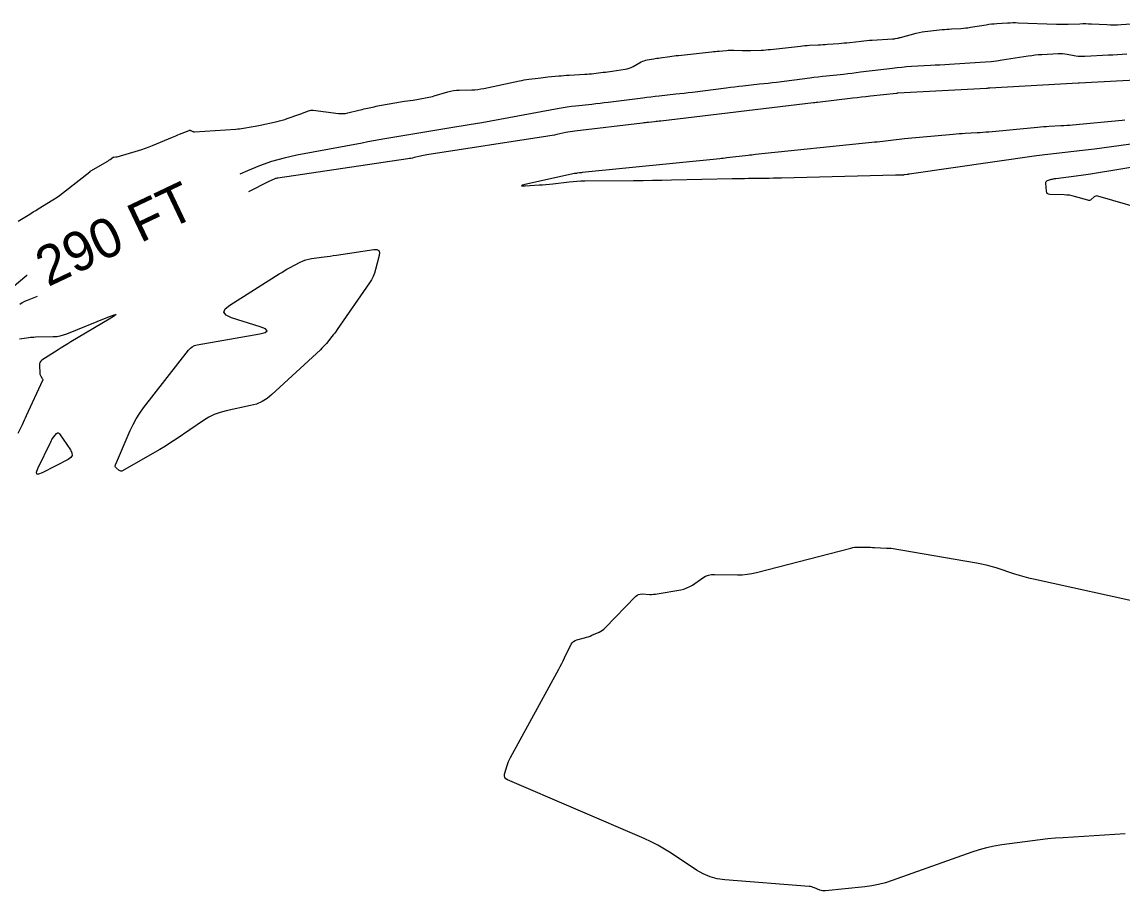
# Model space of a CAD drawing. Extents: x 1768942 to 1774819, y 723037 to 732099.
# Drawn here: x 1770610.2 to 1770778.4, y 731734 to 731866.8 of the extents above; entities that cross this region are included whole.
import ezdxf

# ---------------------------------------------------------------- set-up
doc = ezdxf.new("R2010")
doc.units = 0
doc.layers.add('R_Contour Annot', color=7, linetype='Continuous')
doc.layers.add('R_Contours', color=7, linetype='Continuous')

msp = doc.modelspace()

# ---------------------------------------------------------------- linework, layer by layer
at = {"layer": 'R_Contours'}
for points in [[(1770609.66, 731836.31), (1770611.19, 731837.26), (1770611.57, 731837.5), (1770611.95, 731837.74), (1770612.33, 731837.98), (1770612.71, 731838.22), (1770614.95, 731839.61), (1770615.44, 731839.92), (1770615.93, 731840.26), (1770616.4, 731840.6), (1770616.87, 731840.96), (1770620.59, 731843.89), (1770620.61, 731843.9), (1770620.62, 731843.91), (1770620.63, 731843.92), (1770620.64, 731843.94), (1770620.7, 731843.98), (1770620.71, 731844), (1770620.72, 731844.01), (1770620.74, 731844.02), (1770620.75, 731844.03), (1770623.32, 731845.51), (1770623.41, 731845.57), (1770623.5, 731845.63), (1770623.59, 731845.69), (1770623.67, 731845.75), (1770624.17, 731846.13), (1770624.18, 731846.14), (1770624.18, 731846.14), (1770624.19, 731846.14), (1770624.19, 731846.14), (1770624.22, 731846.13), (1770624.23, 731846.13), (1770624.23, 731846.13), (1770624.24, 731846.13), (1770624.25, 731846.13), (1770624.56, 731846.14), (1770624.62, 731846.14), (1770624.67, 731846.15), (1770624.72, 731846.16), (1770624.78, 731846.17), (1770628, 731847.13), (1770628.55, 731847.3), (1770629.09, 731847.49), (1770629.64, 731847.69), (1770630.17, 731847.9), (1770633.2, 731849.17), (1770633.47, 731849.28), (1770633.74, 731849.39), (1770634.01, 731849.5), (1770634.28, 731849.61), (1770635.77, 731850.19), (1770635.83, 731850.21), (1770635.9, 731850.21), (1770635.97, 731850.2), (1770636.03, 731850.18), (1770636.3, 731850.05), (1770636.36, 731850.02), (1770636.43, 731850), (1770636.5, 731850), (1770636.57, 731850), (1770642.87, 731850.41), (1770643.17, 731850.43), (1770643.46, 731850.46), (1770643.76, 731850.5), (1770644.05, 731850.54), (1770645.23, 731850.74), (1770645.52, 731850.79), (1770645.82, 731850.84), (1770646.11, 731850.9), (1770646.4, 731850.96), (1770649.2, 731851.57), (1770649.58, 731851.66), (1770649.97, 731851.76), (1770650.35, 731851.87), (1770650.73, 731852), (1770652.64, 731852.67), (1770652.81, 731852.73), (1770652.98, 731852.79), (1770653.16, 731852.86), (1770653.33, 731852.92), (1770654.01, 731853.19), (1770654.19, 731853.25), (1770654.36, 731853.28), (1770654.54, 731853.29), (1770654.72, 731853.28), (1770658.55, 731852.79), (1770658.92, 731852.76), (1770659.29, 731852.76), (1770659.65, 731852.8), (1770660.02, 731852.87), (1770661.67, 731853.28), (1770661.93, 731853.34), (1770662.19, 731853.41), (1770662.46, 731853.47), (1770662.72, 731853.53), (1770663.78, 731853.76), (1770664.04, 731853.82), (1770664.31, 731853.88), (1770664.57, 731853.93), (1770664.84, 731853.98), (1770667.46, 731854.47), (1770667.76, 731854.53), (1770668.06, 731854.58), (1770668.37, 731854.63), (1770668.67, 731854.67), (1770669.97, 731854.84), (1770670.24, 731854.88), (1770670.51, 731854.92), (1770670.78, 731854.96), (1770671.04, 731855.01), (1770672.11, 731855.21), (1770672.38, 731855.26), (1770672.65, 731855.32), (1770672.91, 731855.39), (1770673.17, 731855.46), (1770675.25, 731856.07), (1770675.68, 731856.19), (1770676.12, 731856.27), (1770676.57, 731856.33), (1770677.02, 731856.35), (1770678.93, 731856.4), (1770679.4, 731856.42), (1770679.86, 731856.46), (1770680.32, 731856.53), (1770680.79, 731856.61), (1770686.22, 731857.76), (1770686.57, 731857.84), (1770686.93, 731857.9), (1770687.29, 731857.96), (1770687.65, 731858.01), (1770689.09, 731858.19), (1770689.45, 731858.24), (1770689.82, 731858.28), (1770690.18, 731858.32), (1770690.54, 731858.36), (1770692.2, 731858.52), (1770692.6, 731858.56), (1770693, 731858.59), (1770693.4, 731858.62), (1770693.8, 731858.65), (1770696.18, 731858.78), (1770696.53, 731858.8), (1770696.88, 731858.83), (1770697.23, 731858.86), (1770697.58, 731858.9), (1770698.98, 731859.07), (1770699.33, 731859.11), (1770699.67, 731859.15), (1770700.02, 731859.2), (1770700.37, 731859.25), (1770702.36, 731859.54), (1770702.67, 731859.6), (1770702.98, 731859.69), (1770703.27, 731859.8), (1770703.56, 731859.95), (1770704.82, 731860.65), (1770705.04, 731860.76), (1770705.26, 731860.85), (1770705.5, 731860.92), (1770705.74, 731860.97), (1770706.71, 731861.14), (1770706.95, 731861.18), (1770707.2, 731861.22), (1770707.44, 731861.25), (1770707.69, 731861.29), (1770709.16, 731861.5), (1770709.49, 731861.54), (1770709.82, 731861.58), (1770710.15, 731861.62), (1770710.48, 731861.66), (1770715.56, 731862.21), (1770715.85, 731862.24), (1770716.13, 731862.27), (1770716.41, 731862.3), (1770716.69, 731862.32), (1770717.82, 731862.42), (1770718.1, 731862.45), (1770718.38, 731862.46), (1770718.66, 731862.46), (1770718.95, 731862.45), (1770720.27, 731862.4), (1770720.59, 731862.39), (1770720.9, 731862.39), (1770721.22, 731862.4), (1770721.53, 731862.4), (1770723.11, 731862.47), (1770723.48, 731862.48), (1770723.85, 731862.51), (1770724.22, 731862.54), (1770724.58, 731862.58), (1770729.12, 731863.09), (1770729.46, 731863.13), (1770729.8, 731863.16), (1770730.15, 731863.18), (1770730.49, 731863.2), (1770731.86, 731863.26), (1770732.21, 731863.28), (1770732.55, 731863.3), (1770732.9, 731863.32), (1770733.24, 731863.35), (1770735.01, 731863.49), (1770735.42, 731863.52), (1770735.83, 731863.56), (1770736.24, 731863.6), (1770736.65, 731863.64), (1770738.4, 731863.85), (1770738.82, 731863.9), (1770739.25, 731863.94), (1770739.68, 731863.97), (1770740.11, 731864), (1770743.18, 731864.18), (1770743.29, 731864.18), (1770743.39, 731864.2), (1770743.49, 731864.21), (1770743.59, 731864.23), (1770743.99, 731864.3), (1770744.09, 731864.32), (1770744.19, 731864.35), (1770744.29, 731864.37), (1770744.39, 731864.4), (1770746.82, 731865.05), (1770747.26, 731865.16), (1770747.71, 731865.25), (1770748.15, 731865.32), (1770748.6, 731865.37), (1770750.78, 731865.59), (1770751.14, 731865.63), (1770751.5, 731865.66), (1770751.85, 731865.68), (1770752.21, 731865.7), (1770753.65, 731865.79), (1770754.01, 731865.81), (1770754.37, 731865.85), (1770754.72, 731865.89), (1770755.08, 731865.95), (1770757.48, 731866.35), (1770757.89, 731866.41), (1770758.3, 731866.46), (1770758.71, 731866.5), (1770759.12, 731866.53), (1770760.77, 731866.63), (1770761.18, 731866.65), (1770761.59, 731866.66), (1770762, 731866.66), (1770762.41, 731866.65), (1770768.26, 731866.44), (1770768.7, 731866.43), (1770769.15, 731866.42), (1770769.59, 731866.43), (1770770.04, 731866.44), (1770771.81, 731866.5), (1770772.26, 731866.51), (1770772.7, 731866.51), (1770773.14, 731866.5), (1770773.59, 731866.48), (1770775.95, 731866.37), (1770776.49, 731866.35), (1770777.03, 731866.34), (1770777.57, 731866.35), (1770778.11, 731866.38), (1770784.28, 731866.76)], [(1770779, 731861.83), (1770778.29, 731861.79), (1770777.58, 731861.75), (1770776.87, 731861.71), (1770776.16, 731861.67), (1770772.58, 731861.47), (1770772.24, 731861.47), (1770771.89, 731861.48), (1770771.55, 731861.51), (1770771.21, 731861.56), (1770769.85, 731861.8), (1770769.51, 731861.85), (1770769.16, 731861.88), (1770768.82, 731861.89), (1770768.47, 731861.89), (1770766.02, 731861.75), (1770765.49, 731861.72), (1770764.97, 731861.67), (1770764.45, 731861.61), (1770763.93, 731861.53), (1770759.93, 731860.91), (1770759.09, 731860.79), (1770758.25, 731860.69), (1770757.41, 731860.61), (1770756.56, 731860.55), (1770751.88, 731860.26), (1770751.16, 731860.22), (1770750.43, 731860.18), (1770749.7, 731860.14), (1770748.98, 731860.1), (1770746.07, 731859.94), (1770745.34, 731859.89), (1770744.62, 731859.83), (1770743.89, 731859.76), (1770743.17, 731859.68), (1770738.28, 731859.07), (1770737.64, 731858.99), (1770737, 731858.91), (1770736.35, 731858.84), (1770735.71, 731858.76), (1770733.13, 731858.48), (1770732.49, 731858.41), (1770731.84, 731858.33), (1770731.2, 731858.26), (1770730.56, 731858.18), (1770725.45, 731857.54), (1770724.82, 731857.46), (1770724.18, 731857.38), (1770723.54, 731857.31), (1770722.9, 731857.24), (1770720.35, 731856.96), (1770719.71, 731856.88), (1770719.07, 731856.81), (1770718.43, 731856.73), (1770717.79, 731856.65), (1770712.62, 731856), (1770711.99, 731855.93), (1770711.35, 731855.85), (1770710.72, 731855.78), (1770710.09, 731855.71), (1770707.56, 731855.43), (1770706.92, 731855.36), (1770706.29, 731855.29), (1770705.66, 731855.21), (1770705.03, 731855.13), (1770699.78, 731854.47), (1770699.15, 731854.39), (1770698.52, 731854.32), (1770697.9, 731854.25), (1770697.27, 731854.18), (1770694.76, 731853.9), (1770694.14, 731853.83), (1770693.51, 731853.74), (1770692.89, 731853.65), (1770692.27, 731853.54), (1770680.45, 731851.38), (1770679.5, 731851.21), (1770678.54, 731851.04), (1770677.59, 731850.88), (1770676.64, 731850.72), (1770665.67, 731848.89), (1770664.8, 731848.74), (1770663.92, 731848.59), (1770663.05, 731848.43), (1770662.18, 731848.27), (1770652.19, 731846.41), (1770650.25, 731845.98), (1770648.35, 731845.45), (1770646.49, 731844.79), (1770644.66, 731844.02), (1770643.52, 731843.5)], [(1770785.05, 731858.12), (1770771.7, 731857.39), (1770771.68, 731857.39), (1770771.67, 731857.39), (1770771.66, 731857.39), (1770771.65, 731857.39), (1770771.6, 731857.4), (1770771.58, 731857.41), (1770771.57, 731857.41), (1770771.56, 731857.41), (1770771.55, 731857.41), (1770758.05, 731856.66), (1770758.02, 731856.66), (1770758, 731856.66), (1770757.98, 731856.66), (1770757.96, 731856.65), (1770757.87, 731856.64), (1770757.85, 731856.64), (1770757.82, 731856.63), (1770757.8, 731856.63), (1770757.78, 731856.63), (1770757.67, 731856.62), (1770757.62, 731856.62), (1770757.57, 731856.62), (1770744, 731855.88), (1770743.99, 731855.88), (1770743.97, 731855.88), (1770743.96, 731855.87), (1770743.94, 731855.87), (1770743.88, 731855.87), (1770743.85, 731855.86), (1770743.82, 731855.86), (1770739.82, 731855.42), (1770739.14, 731855.34), (1770738.47, 731855.27), (1770737.8, 731855.19), (1770737.13, 731855.11), (1770731.72, 731854.46), (1770731.67, 731854.45), (1770731.62, 731854.45), (1770731.57, 731854.44), (1770731.53, 731854.44), (1770731.33, 731854.42), (1770731.29, 731854.41), (1770731.24, 731854.41), (1770731.19, 731854.4), (1770731.14, 731854.4), (1770707.78, 731851.61), (1770707.54, 731851.59), (1770707.31, 731851.56), (1770707.08, 731851.54), (1770706.85, 731851.51), (1770705.92, 731851.42), (1770705.68, 731851.39), (1770705.45, 731851.37), (1770705.22, 731851.34), (1770704.99, 731851.32), (1770694.65, 731850.09), (1770694.3, 731850.05), (1770693.96, 731850), (1770693.61, 731849.93), (1770693.27, 731849.86), (1770691.9, 731849.56), (1770691.56, 731849.48), (1770691.21, 731849.42), (1770690.87, 731849.35), (1770690.52, 731849.3), (1770672.05, 731846.45), (1770671.81, 731846.41), (1770671.56, 731846.37), (1770671.32, 731846.32), (1770671.08, 731846.26), (1770670.12, 731846.04), (1770669.87, 731845.98), (1770669.63, 731845.93), (1770669.39, 731845.89), (1770669.14, 731845.85), (1770649.31, 731842.92), (1770649.19, 731842.9), (1770649.07, 731842.87), (1770648.96, 731842.83), (1770648.84, 731842.79), (1770648.38, 731842.6), (1770648.27, 731842.55), (1770648.16, 731842.5), (1770648.05, 731842.45), (1770647.94, 731842.39), (1770644.8, 731840.79)], [(1770778.7, 731851.75), (1770778.27, 731851.71), (1770770.7, 731851.01), (1770770.26, 731850.97), (1770769.81, 731850.93), (1770769.37, 731850.9), (1770768.92, 731850.88), (1770767.14, 731850.77), (1770766.7, 731850.75), (1770766.25, 731850.72), (1770765.81, 731850.68), (1770765.36, 731850.64), (1770757.92, 731849.95), (1770757.47, 731849.91), (1770757.01, 731849.88), (1770756.55, 731849.84), (1770756.1, 731849.82), (1770754.27, 731849.71), (1770753.81, 731849.69), (1770753.36, 731849.65), (1770752.9, 731849.62), (1770752.44, 731849.58), (1770745.02, 731848.89), (1770744.61, 731848.85), (1770744.19, 731848.81), (1770743.77, 731848.77), (1770743.36, 731848.72), (1770741.69, 731848.52), (1770741.28, 731848.47), (1770740.86, 731848.42), (1770740.45, 731848.38), (1770740.03, 731848.33), (1770722.24, 731846.5), (1770721.96, 731846.47), (1770721.68, 731846.44), (1770721.41, 731846.41), (1770721.13, 731846.37), (1770717.87, 731845.99), (1770717.61, 731845.96), (1770717.35, 731845.93), (1770717.08, 731845.9), (1770716.82, 731845.87), (1770695.79, 731843.75), (1770695.69, 731843.74), (1770695.59, 731843.73), (1770695.49, 731843.71), (1770695.39, 731843.7), (1770695, 731843.66), (1770694.9, 731843.64), (1770694.8, 731843.63), (1770694.7, 731843.61), (1770694.61, 731843.59), (1770687.05, 731841.91), (1770686.66, 731841.81), (1770686.54, 731841.75), (1770686.67, 731841.73), (1770687.07, 731841.74), (1770689.2, 731841.86), (1770689.73, 731841.89), (1770690.26, 731841.94), (1770690.78, 731841.99), (1770691.31, 731842.05), (1770693.8, 731842.35), (1770694.4, 731842.41), (1770694.99, 731842.46), (1770695.58, 731842.49), (1770696.18, 731842.5), (1770703.65, 731842.55), (1770705.1, 731842.56), (1770706.54, 731842.58), (1770707.98, 731842.61), (1770709.43, 731842.64), (1770718.68, 731842.84), (1770719.31, 731842.85), (1770719.94, 731842.86), (1770720.57, 731842.87), (1770721.2, 731842.88), (1770723.72, 731842.91), (1770724.36, 731842.92), (1770724.99, 731842.93), (1770725.62, 731842.95), (1770726.25, 731842.96), (1770743.67, 731843.39), (1770743.77, 731843.39), (1770743.88, 731843.39), (1770743.98, 731843.4), (1770744.08, 731843.4), (1770744.64, 731843.42), (1770744.67, 731843.42), (1770744.69, 731843.42), (1770744.72, 731843.42), (1770744.74, 731843.42), (1770744.87, 731843.42), (1770744.88, 731843.42), (1770744.89, 731843.42), (1770744.91, 731843.42), (1770744.92, 731843.43), (1770744.96, 731843.44), (1770744.97, 731843.44), (1770744.98, 731843.45), (1770745, 731843.45), (1770745.01, 731843.45), (1770745.45, 731843.51), (1770745.53, 731843.52), (1770745.61, 731843.53), (1770745.69, 731843.54), (1770745.76, 731843.55), (1770765.2, 731846.37), (1770765.63, 731846.43), (1770766.06, 731846.48), (1770766.48, 731846.54), (1770766.91, 731846.59), (1770772.23, 731847.17), (1770772.69, 731847.22), (1770773.15, 731847.27), (1770773.61, 731847.33), (1770774.07, 731847.39), (1770787.05, 731849.15)], [(1770783.36, 731837.63), (1770774.53, 731840.16), (1770774.38, 731840.18), (1770774.25, 731840.17), (1770774.12, 731840.12), (1770774, 731840.04), (1770773.55, 731839.64), (1770773.43, 731839.56), (1770773.3, 731839.51), (1770773.17, 731839.5), (1770773.03, 731839.52), (1770771, 731840.11), (1770770.61, 731840.21), (1770770.22, 731840.28), (1770769.82, 731840.33), (1770769.42, 731840.35), (1770767.24, 731840.4), (1770767.01, 731840.44), (1770766.84, 731840.54), (1770766.74, 731840.7), (1770766.69, 731840.92), (1770766.59, 731842.12), (1770766.59, 731842.27), (1770766.64, 731842.38), (1770766.74, 731842.47), (1770766.87, 731842.54), (1770767.49, 731842.73), (1770767.64, 731842.77), (1770767.8, 731842.81), (1770767.96, 731842.84), (1770768.12, 731842.87), (1770772.03, 731843.37), (1770772.38, 731843.41), (1770772.73, 731843.46), (1770773.08, 731843.52), (1770773.43, 731843.57), (1770792.86, 731846.77)], [(1770611, 731828.05), (1770610.95, 731828.01), (1770604.82, 731822.89)], [(1770612.55, 731824.8), (1770611.02, 731824.22), (1770610.63, 731824.05), (1770610.25, 731823.85), (1770609.9, 731823.62)], [(1770609.82, 731818.38), (1770611.25, 731818.56), (1770611.51, 731818.59), (1770611.76, 731818.61), (1770612.02, 731818.63), (1770612.28, 731818.64), (1770615, 731818.7), (1770615.53, 731818.73), (1770616.05, 731818.82), (1770616.57, 731818.95), (1770617.07, 731819.13), (1770623.36, 731821.68), (1770624.29, 731822.03), (1770624.62, 731822.09), (1770624.37, 731821.86), (1770623.53, 731821.34), (1770617.7, 731817.91), (1770617.21, 731817.61), (1770616.72, 731817.31), (1770616.23, 731817), (1770615.75, 731816.69), (1770613.27, 731815.08), (1770613.09, 731814.93), (1770612.97, 731814.75), (1770612.9, 731814.54), (1770612.89, 731814.31), (1770612.96, 731813.04), (1770612.97, 731812.94), (1770613, 731812.84), (1770613.04, 731812.75), (1770613.09, 731812.66), (1770613.33, 731812.32), (1770613.37, 731812.24), (1770613.39, 731812.15), (1770613.39, 731812.06), (1770613.36, 731811.97), (1770610.88, 731806.58), (1770610.72, 731806.24), (1770610.56, 731805.91), (1770610.4, 731805.57), (1770610.24, 731805.24), (1770609.59, 731803.9)], [(1770778.74, 731742.72), (1770769.26, 731742.15), (1770768.09, 731742.06), (1770766.91, 731741.96), (1770765.73, 731741.83), (1770764.56, 731741.69), (1770759.88, 731741.06), (1770758.72, 731740.87), (1770757.57, 731740.62), (1770756.43, 731740.32), (1770755.31, 731739.95), (1770743.14, 731735.6), (1770742.11, 731735.27), (1770741.07, 731735), (1770740.02, 731734.8), (1770738.96, 731734.65), (1770732.95, 731734.02), (1770732.74, 731734.01), (1770732.52, 731734.03), (1770732.31, 731734.07), (1770732.11, 731734.14), (1770731.29, 731734.49), (1770731.09, 731734.56), (1770730.88, 731734.62), (1770730.66, 731734.67), (1770730.44, 731734.69), (1770717.57, 731735.72), (1770716.42, 731735.89), (1770715.32, 731736.19), (1770714.27, 731736.63), (1770713.27, 731737.21), (1770709.36, 731739.8), (1770708.37, 731740.42), (1770707.35, 731741), (1770706.31, 731741.53), (1770705.24, 731742.02), (1770684.37, 731750.98), (1770684.12, 731751.13), (1770683.96, 731751.34), (1770683.91, 731751.58), (1770683.95, 731751.88), (1770684.32, 731753.16), (1770684.42, 731753.47), (1770684.54, 731753.78), (1770684.67, 731754.08), (1770684.82, 731754.38), (1770692.22, 731767.89), (1770692.45, 731768.32), (1770692.67, 731768.75), (1770692.89, 731769.18), (1770693.11, 731769.62), (1770694.13, 731771.69), (1770694.28, 731771.94), (1770694.47, 731772.14), (1770694.71, 731772.28), (1770694.98, 731772.38), (1770696.17, 731772.68), (1770696.45, 731772.76), (1770696.73, 731772.85), (1770697.01, 731772.95), (1770697.28, 731773.07), (1770698.37, 731773.56), (1770698.63, 731773.69), (1770698.88, 731773.85), (1770699.11, 731774.02), (1770699.32, 731774.23), (1770703.96, 731779), (1770704.17, 731779.18), (1770704.41, 731779.3), (1770704.67, 731779.37), (1770704.95, 731779.39), (1770706.11, 731779.32), (1770706.4, 731779.32), (1770706.69, 731779.33), (1770706.98, 731779.35), (1770707.27, 731779.39), (1770710.88, 731780.03), (1770711.34, 731780.14), (1770711.79, 731780.3), (1770712.22, 731780.5), (1770712.64, 731780.75), (1770714.24, 731781.84), (1770714.65, 731782.08), (1770715.09, 731782.25), (1770715.54, 731782.35), (1770716.02, 731782.38), (1770719.51, 731782.32), (1770720.25, 731782.33), (1770720.99, 731782.4), (1770721.72, 731782.51), (1770722.44, 731782.67), (1770736.82, 731786.39), (1770737.11, 731786.46), (1770737.41, 731786.51), (1770737.7, 731786.53), (1770738.01, 731786.54), (1770739.21, 731786.52), (1770739.52, 731786.52), (1770739.82, 731786.51), (1770740.12, 731786.5), (1770740.42, 731786.49), (1770742.29, 731786.39), (1770742.35, 731786.39), (1770742.41, 731786.39), (1770742.47, 731786.38), (1770742.53, 731786.38), (1770742.76, 731786.38), (1770742.82, 731786.38), (1770742.88, 731786.37), (1770742.94, 731786.37), (1770742.99, 731786.36), (1770756.04, 731784.14), (1770756.78, 731784), (1770757.51, 731783.84), (1770758.23, 731783.64), (1770758.95, 731783.42), (1770761.81, 731782.47), (1770762.53, 731782.24), (1770763.25, 731782.03), (1770763.98, 731781.84), (1770764.71, 731781.67), (1770782.29, 731777.82)]]:
    msp.add_lwpolyline(points, dxfattribs=at)
for points in [[(1770647.68, 731809.25), (1770646.89, 731808.77), (1770646.04, 731808.4), (1770645.13, 731808.15), (1770641.39, 731807.36), (1770640.47, 731807.11), (1770639.59, 731806.79), (1770638.75, 731806.38), (1770637.94, 731805.88), (1770633.78, 731803.05), (1770632.96, 731802.51), (1770632.13, 731801.98), (1770631.3, 731801.47), (1770630.45, 731800.98), (1770625.6, 731798.21), (1770625.47, 731798.16), (1770625.34, 731798.15), (1770625.21, 731798.18), (1770625.09, 731798.25), (1770624.61, 731798.63), (1770624.51, 731798.73), (1770624.46, 731798.84), (1770624.45, 731798.96), (1770624.49, 731799.1), (1770626.77, 731804.38), (1770627.2, 731805.29), (1770627.68, 731806.16), (1770628.22, 731807.01), (1770628.81, 731807.82), (1770635.67, 731816.65), (1770635.94, 731816.94), (1770636.24, 731817.16), (1770636.58, 731817.33), (1770636.96, 731817.43), (1770646.53, 731819.12), (1770647.38, 731819.34), (1770647.67, 731819.59), (1770647.41, 731819.88), (1770646.6, 731820.21), (1770642.23, 731821.58), (1770641.39, 731821.96), (1770641.07, 731822.41), (1770641.27, 731822.92), (1770641.98, 731823.5), (1770649.5, 731828.27), (1770649.9, 731828.51), (1770650.29, 731828.75), (1770650.7, 731828.98), (1770651.1, 731829.2), (1770652.74, 731830.07), (1770653.15, 731830.27), (1770653.58, 731830.42), (1770654.02, 731830.54), (1770654.47, 731830.62), (1770656.38, 731830.88), (1770656.85, 731830.94), (1770657.31, 731831.01), (1770657.78, 731831.07), (1770658.25, 731831.14), (1770663.96, 731832.02), (1770664.43, 731832.02), (1770664.72, 731831.87), (1770664.84, 731831.57), (1770664.78, 731831.1), (1770664.21, 731828.93), (1770664.05, 731828.4), (1770663.84, 731827.89), (1770663.59, 731827.39), (1770663.29, 731826.92), (1770658.38, 731819.79), (1770658.19, 731819.52), (1770657.99, 731819.24), (1770657.78, 731818.98), (1770657.57, 731818.71), (1770656.72, 731817.67), (1770656.5, 731817.41), (1770656.27, 731817.17), (1770656.04, 731816.92), (1770655.8, 731816.69), (1770648.41, 731809.84)], [(1770614.82, 731803.02), (1770614.85, 731803.06), (1770614.87, 731803.1), (1770614.9, 731803.14), (1770615.52, 731803.88), (1770615.64, 731803.98), (1770615.74, 731804.01), (1770615.85, 731803.97), (1770615.95, 731803.86), (1770617.64, 731801.38), (1770617.86, 731800.95), (1770617.87, 731800.56), (1770617.68, 731800.23), (1770617.28, 731799.94), (1770613.33, 731797.88), (1770612.77, 731797.66), (1770612.47, 731797.7), (1770612.43, 731797.99), (1770612.64, 731798.55), (1770614.63, 731802.61), (1770614.65, 731802.66), (1770614.67, 731802.7), (1770614.7, 731802.75), (1770614.72, 731802.79), (1770614.8, 731802.98)]]:
    msp.add_lwpolyline(points, close=True, dxfattribs=at)

# ---------------------------------------------------------------- texts
at = {"layer": 'R_Contour Annot'}
msp.add_text('290 FT', height=6, rotation=25.411, dxfattribs=at).set_placement((1770614.19, 731826.24))

doc.saveas('drawing.dxf')
